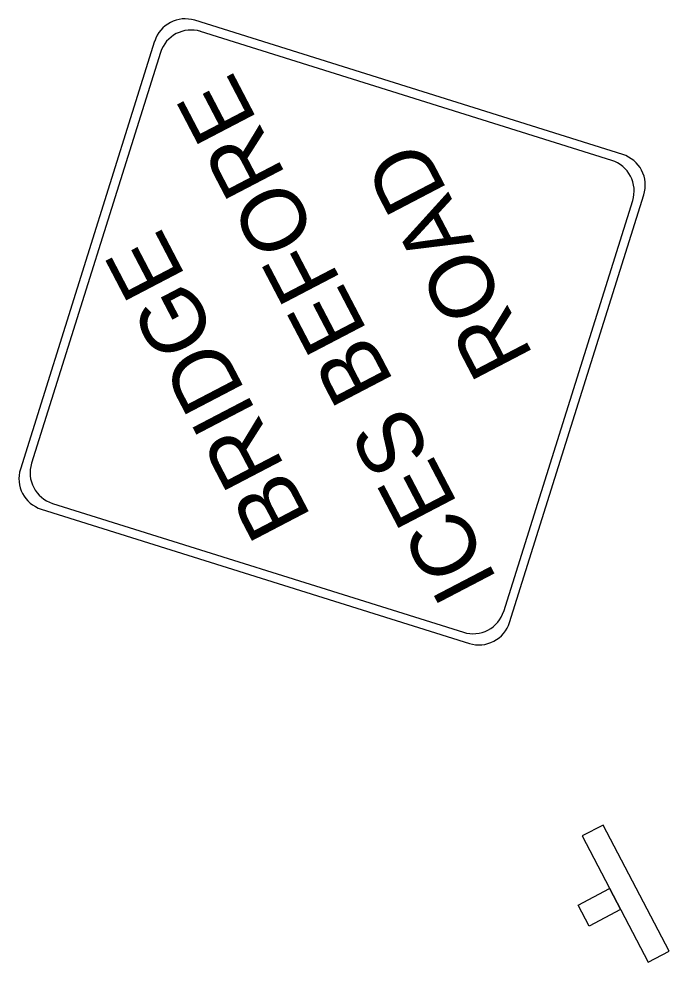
# Model space of a CAD drawing. Extents: x 1581789 to 1622364, y 1043167 to 1103486.
# Drawn here: x 1611425.3 to 1611471, y 1094654.9 to 1094721.2 of the extents above; entities that cross this region are included whole.
import ezdxf

# ---------------------------------------------------------------- set-up
doc = ezdxf.new("R2010")
doc.units = 0
doc.layers.add('new 1B', color=7, linetype='Continuous')

msp = doc.modelspace()

# ---------------------------------------------------------------- linework, layer by layer
at = {"layer": 'new 1B'}
for p, q in [((1611467.708, 1094711.66), (1611437.653, 1094721.092)), ((1611466.927, 1094711.251), (1611438.063, 1094720.308)), ((1611434.832, 1094719.619), (1611425.402, 1094689.563)), ((1611435.244, 1094718.836), (1611426.185, 1094689.971)), ((1611459.751, 1094678.784), (1611469.18, 1094708.838)), ((1611459.343, 1094679.566), (1611468.4, 1094708.43)), ((1611427.658, 1094687.151), (1611456.522, 1094678.093)), ((1611426.874, 1094686.743), (1611456.931, 1094677.31))]:
    msp.add_line(p, q, dxfattribs=at)
for points in [[(1611470.958, 1094655.69), (1611466.329, 1094664.553), (1611464.851, 1094663.782), (1611469.481, 1094654.918)], [(1611465.336, 1094657.454), (1611464.564, 1094658.931), (1611466.78, 1094660.089), (1611467.552, 1094658.611)]]:
    msp.add_lwpolyline(points, close=True, dxfattribs=at)
for centre, start, end in [((1611436.98, 1094718.945), 72.57754, 162.54885), ((1611437.39, 1094718.161), 72.57754, 162.56995), ((1611467.034, 1094709.513), 342.52449, 72.57754), ((1611466.253, 1094709.104), 342.56564, 72.57754), ((1611427.548, 1094688.889), 162.60286, 252.57754), ((1611428.332, 1094689.298), 162.58847, 252.57754), ((1611457.195, 1094680.24), 252.57754, 342.59455), ((1611457.604, 1094679.458), 252.57754, 342.59024)]:
    msp.add_arc(centre, 2.25, start, end, dxfattribs=at)

# ---------------------------------------------------------------- texts
for s, height, p in [('ICES BEFORE', 4.50001, (1611458.952, 1094681.737)), ('ROAD', 4.5, (1611461.477, 1094697.511)), ('BRIDGE', 4.5, (1611445.877, 1094686.165))]:
    msp.add_text(s, height=height, rotation=117.57757, dxfattribs=at).set_placement(p)

doc.saveas('drawing.dxf')
